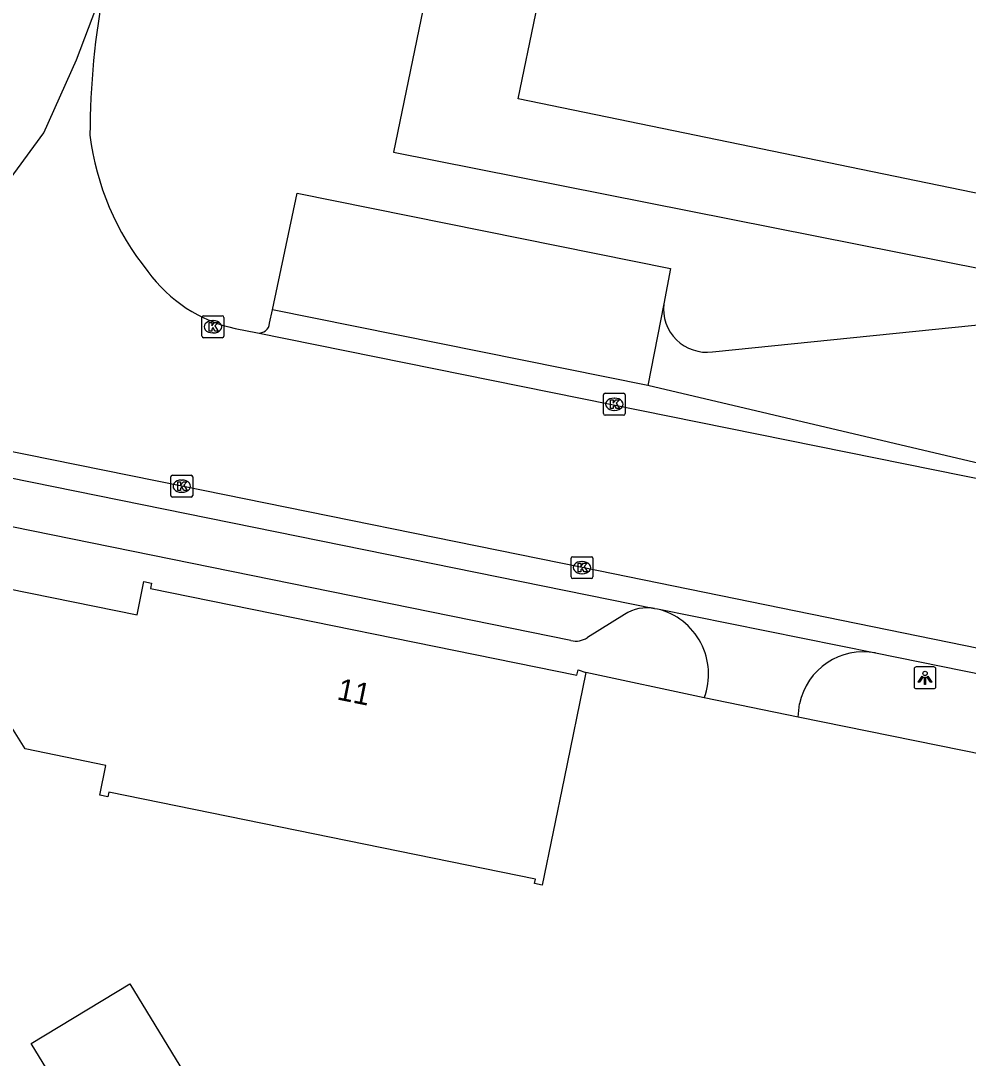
# Model space of a CAD drawing. Extents: x 157692 to 159670, y 381454 to 383289.
# Drawn here: x 159146.84 to 159190.18, y 382776.07 to 382823.56 of the extents above; entities that cross this region are included whole.
import ezdxf

# ---------------------------------------------------------------- set-up
doc = ezdxf.new("R2010")
doc.units = 0
for name, color, linetype in [('IMGEO_Kolk', 7, 'Continuous'), ('IMGEO_Lichtpunt', 7, 'Continuous'), ('IMGEO_Pand', 7, 'Continuous'), ('IMGEO_Pand_nummerreeks', 7, 'Continuous'), ('IMGEO_Rijbaan_lokaal_open', 7, 'Continuous'), ('IMGEO_Voetpad_open', 7, 'Continuous')]:
    doc.layers.add(name, color=color, linetype=linetype)

msp = doc.modelspace()

# ---------------------------------------------------------------- linework, layer by layer
at = {"layer": 'IMGEO_Kolk'}
for p, q in [((159155.207, 382810.05), (159156.059, 382810.05)), ((159155.132, 382809.124), (159155.132, 382809.976)), ((159155.62, 382809.83), (159155.645, 382809.83)), ((159156.133, 382809.976), (159156.133, 382809.124)), ((159155.643, 382809.27), (159155.618, 382809.27)), ((159156.059, 382809.05), (159155.207, 382809.05)), ((159173.493, 382805.577), (159173.493, 382806.429)), ((159173.568, 382806.503), (159174.42, 382806.503)), ((159173.981, 382806.283), (159174.006, 382806.283)), ((159174.494, 382806.429), (159174.494, 382805.577)), ((159174.42, 382805.503), (159173.568, 382805.503)), ((159174.004, 382805.723), (159173.979, 382805.723)), ((159153.706, 382801.826), (159153.706, 382802.678)), ((159153.781, 382802.752), (159154.633, 382802.752)), ((159154.194, 382802.532), (159154.219, 382802.532)), ((159154.707, 382802.678), (159154.707, 382801.826)), ((159154.217, 382801.972), (159154.192, 382801.972)), ((159154.633, 382801.752), (159153.781, 382801.752)), ((159172.015, 382798.1), (159172.015, 382798.952)), ((159172.09, 382799.026), (159172.942, 382799.026)), ((159172.503, 382798.806), (159172.528, 382798.806)), ((159173.016, 382798.952), (159173.016, 382798.1)), ((159172.526, 382798.246), (159172.501, 382798.246)), ((159172.942, 382798.026), (159172.09, 382798.026))]:
    msp.add_line(p, q, dxfattribs=at)
for points in [[(159155.207, 382810.05), (159156.059, 382810.05)], [(159155.132, 382809.124), (159155.132, 382809.976)], [(159155.453, 382809.75), (159155.576, 382809.75), (159155.576, 382809.599), (159155.706, 382809.75), (159155.87, 382809.75), (159155.724, 382809.599), (159155.877, 382809.35), (159155.725, 382809.35), (159155.64, 382809.514), (159155.576, 382809.447), (159155.576, 382809.35), (159155.453, 382809.35), (159155.453, 382809.75)], [(159156.133, 382809.976), (159156.133, 382809.124)], [(159156.059, 382809.05), (159155.207, 382809.05)], [(159173.493, 382805.577), (159173.493, 382806.429)], [(159173.568, 382806.503), (159174.42, 382806.503)], [(159174.494, 382806.429), (159174.494, 382805.577)], [(159173.814, 382806.203), (159173.937, 382806.203), (159173.937, 382806.052), (159174.067, 382806.203), (159174.231, 382806.203), (159174.085, 382806.052), (159174.238, 382805.803), (159174.086, 382805.803), (159174.001, 382805.967), (159173.937, 382805.9), (159173.937, 382805.803), (159173.814, 382805.803), (159173.814, 382806.203)], [(159174.42, 382805.503), (159173.568, 382805.503)], [(159153.706, 382801.826), (159153.706, 382802.678)], [(159153.781, 382802.752), (159154.633, 382802.752)], [(159154.027, 382802.452), (159154.15, 382802.452), (159154.15, 382802.301), (159154.28, 382802.452), (159154.444, 382802.452), (159154.298, 382802.301), (159154.451, 382802.052), (159154.299, 382802.052), (159154.214, 382802.216), (159154.15, 382802.149), (159154.15, 382802.052), (159154.027, 382802.052), (159154.027, 382802.452)], [(159154.707, 382802.678), (159154.707, 382801.826)], [(159154.633, 382801.752), (159153.781, 382801.752)], [(159172.015, 382798.1), (159172.015, 382798.952)], [(159172.09, 382799.026), (159172.942, 382799.026)], [(159172.336, 382798.726), (159172.459, 382798.726), (159172.459, 382798.575), (159172.589, 382798.726), (159172.753, 382798.726), (159172.607, 382798.575), (159172.76, 382798.326), (159172.608, 382798.326), (159172.523, 382798.49), (159172.459, 382798.423), (159172.459, 382798.326), (159172.336, 382798.326), (159172.336, 382798.726)], [(159173.016, 382798.952), (159173.016, 382798.1)], [(159172.942, 382798.026), (159172.09, 382798.026)]]:
    msp.add_lwpolyline(points, dxfattribs=at)
for centre, start, end in [((159155.209, 382809.974), 91.552, 178.448), ((159155.209, 382809.974), 91.552, 178.448), ((159156.057, 382809.974), 1.552, 88.448), ((159156.057, 382809.974), 1.552, 88.448), ((159155.209, 382809.126), 181.552, 268.448), ((159155.209, 382809.126), 181.552, 268.448), ((159156.057, 382809.126), 271.552, 358.448), ((159156.057, 382809.126), 271.552, 358.448), ((159173.57, 382806.427), 91.552, 178.448), ((159173.57, 382806.427), 91.552, 178.448), ((159174.418, 382806.427), 1.552, 88.448), ((159174.418, 382806.427), 1.552, 88.448), ((159173.57, 382805.579), 181.552, 268.448), ((159173.57, 382805.579), 181.552, 268.448), ((159174.418, 382805.579), 271.552, 358.448), ((159174.418, 382805.579), 271.552, 358.448), ((159153.783, 382802.676), 91.552, 178.448), ((159153.783, 382802.676), 91.552, 178.448), ((159154.631, 382802.676), 1.552, 88.448), ((159154.631, 382802.676), 1.552, 88.448), ((159153.783, 382801.828), 181.552, 268.448), ((159153.783, 382801.828), 181.552, 268.448), ((159154.631, 382801.828), 271.552, 358.448), ((159154.631, 382801.828), 271.552, 358.448), ((159172.092, 382798.95), 91.552, 178.448), ((159172.092, 382798.95), 91.552, 178.448), ((159172.94, 382798.95), 1.552, 88.448), ((159172.94, 382798.95), 1.552, 88.448), ((159172.092, 382798.102), 181.552, 268.448), ((159172.092, 382798.102), 181.552, 268.448), ((159172.94, 382798.102), 271.552, 358.448), ((159172.94, 382798.102), 271.552, 358.448)]:
    msp.add_arc(centre, 0.0765, start, end, dxfattribs=at)
for centre, major_axis, ratio, start_param, end_param in [((159155.619, 382809.55), (-0.387, 0.002), 0.722429, 4.712389, 7.853982), ((159155.644, 382809.55), (-0.39, 0.002), 0.717154, 1.570796, 4.712389), ((159173.98, 382806.003), (-0.387, 0.002), 0.722429, 4.712389, 7.853982), ((159174.005, 382806.003), (-0.39, 0.002), 0.717154, 1.570796, 4.712389), ((159154.193, 382802.252), (-0.387, 0.002), 0.722429, 4.712389, 7.853982), ((159154.218, 382802.252), (-0.39, 0.002), 0.717154, 1.570796, 4.712389), ((159172.502, 382798.526), (-0.387, 0.002), 0.722429, 4.712389, 7.853982), ((159172.527, 382798.526), (-0.39, 0.002), 0.717154, 1.570796, 4.712389)]:
    msp.add_ellipse(centre, major_axis=major_axis, ratio=ratio, start_param=start_param, end_param=end_param, dxfattribs=at)
at = {"layer": 'IMGEO_Lichtpunt'}
for p, q in [((159187.707, 382793.888), (159187.707, 382793.081)), ((159187.707, 382793.888), (159187.707, 382793.081)), ((159188.609, 382793.983), (159187.801, 382793.983)), ((159188.609, 382793.983), (159187.801, 382793.983)), ((159188.703, 382793.081), (159188.703, 382793.888)), ((159188.703, 382793.081), (159188.703, 382793.888)), ((159187.801, 382792.987), (159188.609, 382792.987)), ((159187.801, 382792.987), (159188.609, 382792.987))]:
    msp.add_line(p, q, dxfattribs=at)
for points in [[(159188.081, 382793.552), (159188.12, 382793.524), (159187.932, 382793.262), (159187.894, 382793.289), (159188.081, 382793.552)], [(159188.183, 382793.504), (159188.23, 382793.504), (159188.23, 382793.182), (159188.183, 382793.182), (159188.183, 382793.504)], [(159188.293, 382793.524), (159188.331, 382793.551), (159188.518, 382793.289), (159188.479, 382793.261), (159188.293, 382793.524)]]:
    msp.add_lwpolyline(points, dxfattribs=at)
msp.add_circle((159188.206, 382793.686), 0.0994, dxfattribs=at)
for centre, start, end in [((159187.801, 382793.888), 90, 180), ((159187.801, 382793.888), 90, 180), ((159188.609, 382793.888), 0, 90), ((159188.609, 382793.888), 0, 90), ((159187.801, 382793.081), 180, 270), ((159187.801, 382793.081), 180, 270), ((159188.609, 382793.081), 270, 0), ((159188.609, 382793.081), 270, 360)]:
    msp.add_arc(centre, 0.0946, start, end, dxfattribs=at)
at = {"layer": 'IMGEO_Pand'}
for points in [[(159195.431, 382814.657), (159169.597, 382819.987), (159170.401, 382823.886), (159171, 382826.79), (159166.008, 382827.82)], [(159142.312, 382798.363), (159152.166, 382796.367), (159152.477, 382797.892), (159152.828, 382797.82), (159152.778, 382797.577), (159172.281, 382793.6), (159172.333, 382793.852), (159172.683, 382793.724)], [(159172.683, 382793.724), (159171.695, 382788.879), (159170.698, 382783.992), (159170.339, 382784.066), (159170.381, 382784.27), (159150.872, 382788.248), (159150.827, 382788.03), (159150.454, 382788.106), (159150.731, 382789.466), (159147.041, 382790.224), (159146.363, 382791.336)], [(159157.714, 382769.811), (159153.211, 382767.068), (159147.32, 382776.736), (159151.824, 382779.48), (159157.714, 382769.811)]]:
    msp.add_lwpolyline(points, dxfattribs=at)
at = {"layer": 'IMGEO_Rijbaan_lokaal_open'}
for points in [[(159134.032, 382803.851), (159134.213, 382804.003), (159137.717, 382806.576), (159139.75, 382808.415), (159143.816, 382812.854), (159147.899, 382818.425), (159149.393, 382821.772), (159150.664, 382825.119)], [(159156.655, 382809.471), (159157.677, 382809.268)], [(159157.677, 382809.268), (159214.213, 382797.832), (159232.635, 382793.6), (159251.348, 382789.727), (159267.897, 382785.971)], [(159265.922, 382778.61), (159249.698, 382782.295), (159231.122, 382786.156), (159227.146, 382786.964), (159212.814, 382790.358), (159191.396, 382794.678), (159172.516, 382798.525), (159154.207, 382802.251), (159142.303, 382804.672)]]:
    msp.add_lwpolyline(points, dxfattribs=at)
for centre, radius, start, end in [((159185.952, 382818.278), 35.945, 169.0283, 179.9215), ((159162.156, 382819.8), 12.238, 186.9132, 219.0868), ((159158.049, 382815.969), 6.645, 215.7715, 257.8931)]:
    msp.add_arc(centre, radius, start, end, dxfattribs=at)
at = {"layer": 'IMGEO_Voetpad_open'}
for points in [[(159166.008, 382827.82), (159163.889, 382817.549), (159194.779, 382811.406), (159195.431, 382814.657)], [(159158.36, 382810.331), (159159.492, 382815.666), (159176.565, 382812.216), (159176.253, 382810.603)], [(159176.253, 382810.603), (159175.528, 382806.858)], [(159158.218, 382809.709), (159158.36, 382810.331)], [(159175.528, 382806.858), (159158.36, 382810.331)], [(159178.487, 382808.398), (159193.181, 382809.902)], [(159192.033, 382802.977), (159175.528, 382806.858)], [(159143.221, 382803.281), (159175.832, 382796.66)], [(159172.009, 382795.187), (159145.514, 382800.58)], [(159174.457, 382796.38), (159172.76, 382795.322)], [(159175.832, 382796.66), (159175.97, 382796.632)], [(159175.97, 382796.632), (159185.945, 382794.62)], [(159185.945, 382794.62), (159190.971, 382793.6)], [(159178.111, 382792.57), (159172.683, 382793.724)], [(159182.409, 382791.686), (159178.111, 382792.57)], [(159182.409, 382791.686), (159182.47, 382792.285)], [(159193.104, 382789.617), (159193.073, 382789.513), (159182.409, 382791.686)]]:
    msp.add_lwpolyline(points, dxfattribs=at)
for centre, radius, start, end in [((159178.233, 382810.375), 1.993, 173.4168, 277.3318), ((159157.744, 382809.738), 0.475, 261.8879, 356.483), ((159175.511, 382794.722), 1.965, 80.5893, 122.4309), ((159175.233, 382793.648), 3.073, 339.4607, 76.1249), ((159172.226, 382796.138), 0.976, 257.1731, 303.2082), ((159185.385, 382791.7), 2.973, 79.1424, 168.6552)]:
    msp.add_arc(centre, radius, start, end, dxfattribs=at)

# ---------------------------------------------------------------- texts
at = {"layer": 'IMGEO_Pand_nummerreeks'}
msp.add_text('11', height=1, rotation=348.4744, dxfattribs=at).set_placement((159161.265, 382792.499))

doc.saveas('drawing.dxf')
